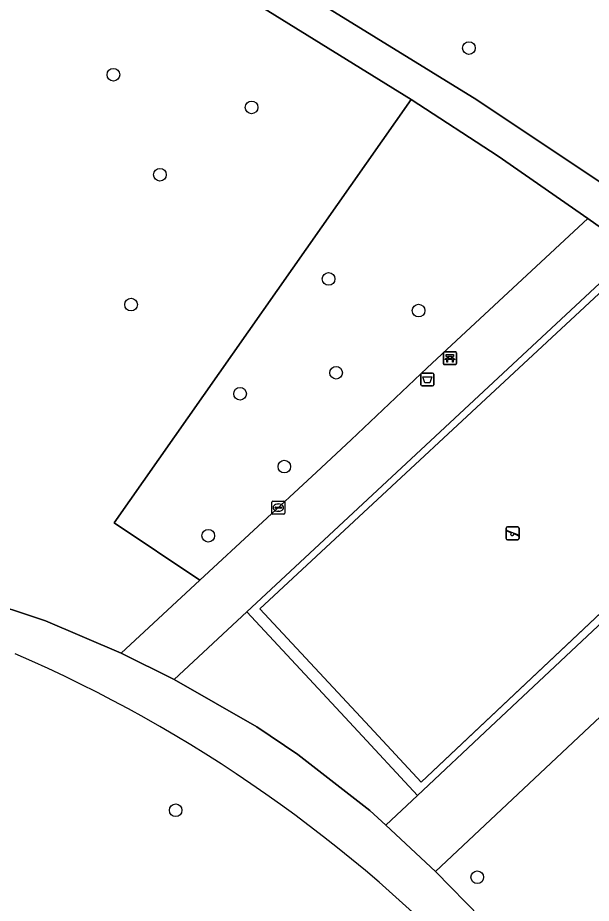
# Model space of a CAD drawing. Extents: x 157445 to 158888, y 383061 to 384688.
# Drawn here: x 158106.3 to 158150.7, y 384236.4 to 384304.9 of the extents above; entities that cross this region are included whole.
import ezdxf

# ---------------------------------------------------------------- set-up
doc = ezdxf.new("R2010")
doc.units = 0
for name, color, linetype in [('IMGEO_Afvalbak', 7, 'Continuous'), ('IMGEO_Bank', 7, 'Continuous'), ('IMGEO_Boom', 7, 'Continuous'), ('IMGEO_Groenvoorziening', 7, 'Continuous'), ('IMGEO_Hek', 7, 'Continuous'), ('IMGEO_Loofbos', 7, 'Continuous'), ('IMGEO_Rioolput', 7, 'Continuous'), ('IMGEO_Speelvoorziening', 7, 'Continuous'), ('IMGEO_Terreindeel_gesloten', 7, 'Continuous'), ('IMGEO_Terreindeel_open', 7, 'Continuous'), ('IMGEO_Voetpad_halfverhard', 7, 'Continuous')]:
    doc.layers.add(name, color=color, linetype=linetype)

msp = doc.modelspace()

# ---------------------------------------------------------------- linework, layer by layer
at = {"layer": 'IMGEO_Afvalbak'}
for p, q in [((158137.476, 384276.475), (158137.476, 384277.275)), ((158137.476, 384277.275), (158137.476, 384276.475)), ((158137.576, 384277.375), (158138.366, 384277.375)), ((158138.366, 384277.375), (158137.576, 384277.375)), ((158138.466, 384277.275), (158138.466, 384276.475)), ((158138.466, 384276.475), (158138.466, 384277.275)), ((158138.366, 384276.375), (158137.576, 384276.375)), ((158137.576, 384276.375), (158138.366, 384276.375))]:
    msp.add_line(p, q, dxfattribs=at)
msp.add_lwpolyline([(158137.619, 384277.089), (158138.323, 384277.089), (158138.174, 384276.619), (158137.768, 384276.619), (158137.619, 384277.089)], dxfattribs=at)
for centre, start, end in [((158137.576, 384277.275), 90, 180), ((158137.576, 384277.275), 90, 180), ((158138.366, 384277.275), 0, 90), ((158138.366, 384277.275), 360, 90), ((158137.576, 384276.475), 180, 270), ((158137.576, 384276.475), 180, 270), ((158138.366, 384276.475), 270, 0), ((158138.366, 384276.475), 270, 0)]:
    msp.add_arc(centre, 0.1, start, end, dxfattribs=at)
at = {"layer": 'IMGEO_Bank'}
for p, q in [((158139.221, 384278.099), (158139.221, 384278.94)), ((158139.221, 384278.94), (158139.221, 384278.099)), ((158139.296, 384279.024), (158140.137, 384279.024)), ((158140.137, 384279.024), (158139.296, 384279.024)), ((158139.53, 384278.53), (158139.53, 384278.636)), ((158139.574, 384278.636), (158139.574, 384278.53)), ((158139.862, 384278.642), (158139.58, 384278.642)), ((158139.58, 384278.524), (158139.862, 384278.524)), ((158139.868, 384278.53), (158139.868, 384278.636)), ((158139.912, 384278.636), (158139.912, 384278.53)), ((158140.221, 384278.949), (158140.221, 384278.108)), ((158140.221, 384278.108), (158140.221, 384278.949)), ((158140.146, 384278.024), (158139.305, 384278.024)), ((158139.305, 384278.024), (158140.146, 384278.024)), ((158139.918, 384278.422), (158139.525, 384278.422))]:
    msp.add_line(p, q, dxfattribs=at)
for points in [[(158139.468, 384278.422), (158139.326, 384278.422), (158139.438, 384278.524), (158139.524, 384278.524)], [(158139.524, 384278.642), (158139.438, 384278.642), (158139.438, 384278.803), (158140.001, 384278.803), (158140.001, 384278.642), (158139.918, 384278.642)], [(158139.918, 384278.524), (158140.001, 384278.524), (158140.113, 384278.422), (158139.974, 384278.422)], [(158139.518, 384278.415), (158139.518, 384278.208), (158139.475, 384278.208), (158139.475, 384278.415)], [(158139.968, 384278.415), (158139.968, 384278.208), (158139.924, 384278.208), (158139.924, 384278.415)]]:
    msp.add_lwpolyline(points, dxfattribs=at)
for centre, radius, start, end in [((158139.299, 384278.946), 0.0779, 92.4484, 184.28452), ((158139.299, 384278.946), 0.0779, 92.4484, 184.28452), ((158139.523, 384278.635), 0.00671, 2.89567, 87.10433), ((158139.523, 384278.531), 0.00671, 272.89567, 357.10433), ((158139.58, 384278.635), 0.00671, 92.89567, 177.10433), ((158139.58, 384278.531), 0.00671, 182.89567, 267.10433), ((158139.862, 384278.635), 0.00671, 2.89567, 87.10433), ((158139.862, 384278.531), 0.00671, 272.89567, 357.10433), ((158139.919, 384278.635), 0.00671, 92.89567, 177.10433), ((158139.919, 384278.531), 0.00671, 182.89567, 267.10433), ((158140.143, 384278.946), 0.0779, 2.4484, 94.28452), ((158140.143, 384278.946), 0.0779, 2.4484, 94.28452), ((158139.299, 384278.102), 0.0779, 182.4484, 274.28452), ((158139.299, 384278.102), 0.0779, 182.4484, 274.28452), ((158139.468, 384278.415), 0.00671, 2.89567, 87.10433), ((158139.525, 384278.415), 0.00671, 92.89567, 177.10433), ((158139.917, 384278.415), 0.00671, 2.89567, 87.10433), ((158139.974, 384278.415), 0.00671, 92.89567, 177.10433), ((158140.143, 384278.102), 0.0779, 272.4484, 4.28452), ((158140.143, 384278.102), 0.0779, 272.4484, 4.28452)]:
    msp.add_arc(centre, radius, start, end, dxfattribs=at)
at = {"layer": 'IMGEO_Boom'}
for centre in [(158141.19, 384302.509), (158113.691, 384300.445), (158124.374, 384297.923), (158117.29, 384292.71), (158130.33, 384284.649), (158115.055, 384282.666), (158137.29, 384282.207), (158130.918, 384277.393), (158123.486, 384275.769), (158126.91, 384270.136), (158121.029, 384264.787), (158118.506, 384243.562), (158141.836, 384238.382)]:
    msp.add_circle(centre, 0.489, dxfattribs=at)
at = {"layer": 'IMGEO_Groenvoorziening'}
for points in [[(157997.89, 384378.013), (158000, 384377.027), (158010.318, 384372.202), (158023.343, 384365.609), (158050.349, 384351.579), (158078.875, 384335.918), (158088.8, 384330.665), (158098.831, 384324.985), (158138.247, 384300.694), (158141.802, 384298.503), (158152.896, 384291.11)], [(158033.118, 384270.031), (158081.83, 384264.311), (158086.808, 384263.727), (158088.537, 384263.489), (158095.906, 384262.058), (158103.117, 384259.974), (158108.429, 384258.208), (158114.295, 384255.709), (158120.372, 384261.347), (158113.759, 384265.8), (158136.728, 384298.518), (158110.282, 384314.901), (158098.099, 384322.09), (158073.927, 384335.918), (158042.729, 384353.144), (158042.68, 384353.171), (158029.336, 384360.105)]]:
    msp.add_lwpolyline(points, dxfattribs=at)
for points in [[(158137.948, 384277.771), (158140.597, 384280.236), (158150.374, 384289.32), (158143.451, 384294.158), (158136.728, 384298.518), (158113.759, 384265.8), (158120.372, 384261.347), (158129.394, 384269.719), (158132.077, 384272.215)], [(158151.684, 384284.658), (158154.075, 384286.733), (158150.374, 384289.32), (158140.597, 384280.236), (158137.948, 384277.771), (158132.077, 384272.215), (158129.394, 384269.719), (158120.372, 384261.347), (158114.295, 384255.709), (158118.396, 384253.676), (158124.003, 384258.902)], [(158138.61, 384238.821), (158150.518, 384250), (158173.609, 384271.678), (158169.53, 384275.039), (158164.868, 384270.674), (158142.852, 384250), (158137.207, 384244.7), (158134.766, 384242.404)], [(158137.207, 384244.7), (158132.28, 384250), (158124.003, 384258.902), (158118.396, 384253.676), (158124.792, 384250), (158127.947, 384247.876), (158133.532, 384243.529), (158134.766, 384242.404)]]:
    msp.add_lwpolyline(points, close=True, dxfattribs=at)
at = {"layer": 'IMGEO_Hek'}
msp.add_lwpolyline([(158137.495, 384245.726), (158133.523, 384250), (158125.021, 384259.147), (158151.59, 384283.846), (158163.954, 384270.654), (158142.032, 384250), (158137.495, 384245.726)], dxfattribs=at)
at = {"layer": 'IMGEO_Loofbos'}
msp.add_lwpolyline([(158173.609, 384271.678), (158150.518, 384250), (158138.61, 384238.821), (158142.146, 384235.219), (158151.632, 384225.045), (158178.326, 384250), (158187.326, 384258.414)], dxfattribs=at)
msp.add_arc((158062.011, 384154.253), 110.584, 43.45479, 66.50189, dxfattribs=at)
at = {"layer": 'IMGEO_Rioolput'}
for p, q in [((158125.945, 384266.54), (158125.945, 384267.392)), ((158126.02, 384267.466), (158126.872, 384267.466)), ((158126.204, 384266.96), (158126.204, 384266.972)), ((158126.642, 384266.923), (158126.244, 384266.923)), ((158126.247, 384267.009), (158126.645, 384267.009)), ((158126.433, 384267.246), (158126.458, 384267.246)), ((158126.688, 384266.972), (158126.688, 384266.96)), ((158126.946, 384267.392), (158126.946, 384266.54)), ((158126.872, 384266.466), (158126.02, 384266.466)), ((158126.456, 384266.686), (158126.431, 384266.686))]:
    msp.add_line(p, q, dxfattribs=at)
for points in [[(158125.945, 384266.54), (158125.945, 384267.392)], [(158126.02, 384267.466), (158126.872, 384267.466)], [(158126.946, 384267.392), (158126.946, 384266.54)], [(158126.872, 384266.466), (158126.02, 384266.466)]]:
    msp.add_lwpolyline(points, dxfattribs=at)
for centre, radius, start, end in [((158126.022, 384267.39), 0.0765, 91.55205, 178.44795), ((158126.022, 384267.39), 0.0765, 91.55205, 178.44795), ((158126.244, 384266.969), 0.0403, 85.87752, 175.75265), ((158126.241, 384266.959), 0.0366, 178.93798, 274.71019), ((158126.645, 384266.966), 0.043, 264.86636, 352.45326), ((158126.649, 384266.971), 0.0386, 1.73085, 96.63898), ((158126.87, 384267.39), 0.0765, 1.55205, 88.44795), ((158126.87, 384267.39), 0.0765, 1.55205, 88.44795), ((158126.022, 384266.542), 0.0765, 181.55205, 268.44795), ((158126.022, 384266.542), 0.0765, 181.55205, 268.44795), ((158126.87, 384266.542), 0.0765, 271.55205, 358.44795), ((158126.87, 384266.542), 0.0765, 271.55205, 358.44795)]:
    msp.add_arc(centre, radius, start, end, dxfattribs=at)
for centre, major_axis, ratio, start_param, end_param in [((158126.432, 384266.966), (-0.387, 0.002), 0.722429, 4.712389, 7.853982), ((158126.457, 384266.966), (-0.39, 0.002), 0.717154, 1.570796, 4.712389)]:
    msp.add_ellipse(centre, major_axis=major_axis, ratio=ratio, start_param=start_param, end_param=end_param, dxfattribs=at)
at = {"layer": 'IMGEO_Speelvoorziening'}
for p, q in [((158144.071, 384264.581), (158144.071, 384265.381)), ((158144.071, 384265.381), (158144.071, 384264.581)), ((158144.454, 384265.009), (158144.115, 384265.146)), ((158144.14, 384265.206), (158145.016, 384264.853)), ((158144.171, 384265.481), (158144.961, 384265.481)), ((158144.961, 384265.481), (158144.171, 384265.481)), ((158144.992, 384264.793), (158144.652, 384264.93)), ((158145.061, 384265.381), (158145.061, 384264.581)), ((158145.061, 384264.581), (158145.061, 384265.381)), ((158144.961, 384264.481), (158144.171, 384264.481)), ((158144.171, 384264.481), (158144.961, 384264.481))]:
    msp.add_line(p, q, dxfattribs=at)
for centre, radius, start, end in [((158144.171, 384265.381), 0.1, 90, 180), ((158144.171, 384265.381), 0.1, 90, 180), ((158144.128, 384265.176), 0.0327, 68.07798, 248.07798), ((158144.533, 384264.919), 0.12, 130.99278, 5.16318), ((158144.961, 384265.381), 0.1, 0, 90), ((158144.961, 384265.381), 0.1, 360, 90), ((158145.004, 384264.823), 0.0327, 248.07798, 68.07798), ((158144.171, 384264.581), 0.1, 180, 270), ((158144.171, 384264.581), 0.1, 180, 270), ((158144.961, 384264.581), 0.1, 270, 0), ((158144.961, 384264.581), 0.1, 270, 0)]:
    msp.add_arc(centre, radius, start, end, dxfattribs=at)
at = {"layer": 'IMGEO_Terreindeel_gesloten'}
msp.add_lwpolyline([(158133.523, 384250), (158137.495, 384245.726), (158163.954, 384270.654), (158151.59, 384283.846), (158125.021, 384259.147)], close=True, dxfattribs=at)
at = {"layer": 'IMGEO_Terreindeel_open'}
for points in [[(158151.684, 384284.658), (158124.003, 384258.902), (158132.28, 384250), (158137.207, 384244.7), (158142.852, 384250), (158164.868, 384270.674)], [(158133.523, 384250), (158125.021, 384259.147), (158151.59, 384283.846), (158163.954, 384270.654), (158137.495, 384245.726)]]:
    msp.add_lwpolyline(points, close=True, dxfattribs=at)
at = {"layer": 'IMGEO_Voetpad_halfverhard'}
for points in [[(158152.896, 384291.11), (158141.802, 384298.503), (158138.247, 384300.694), (158098.831, 384324.985), (158088.8, 384330.665), (158078.875, 384335.918), (158050.349, 384351.579), (158023.343, 384365.609), (158010.318, 384372.202), (158000, 384377.027), (157997.89, 384378.013)], [(157996.542, 384376.079), (158000, 384374.378), (158014.456, 384367.345), (158016.532, 384366.335), (158029.336, 384360.105), (158042.68, 384353.171), (158042.729, 384353.144), (158073.927, 384335.918), (158098.099, 384322.09), (158110.282, 384314.901), (158136.728, 384298.518), (158143.451, 384294.158), (158150.374, 384289.32), (158154.075, 384286.733), (158155.556, 384285.698)], [(158179.831, 384194.875), (158175.565, 384199.432), (158171.016, 384204.289), (158153.37, 384223.135), (158151.632, 384225.045), (158142.146, 384235.219), (158138.61, 384238.821), (158134.766, 384242.404), (158133.532, 384243.529), (158127.947, 384247.876), (158124.792, 384250), (158118.396, 384253.676), (158114.295, 384255.709), (158108.429, 384258.208), (158103.117, 384259.974), (158095.906, 384262.058), (158088.537, 384263.489), (158086.808, 384263.727), (158081.83, 384264.311), (158033.118, 384270.031)]]:
    msp.add_lwpolyline(points, dxfattribs=at)
msp.add_arc((158062.011, 384154.253), 110.584, 43.45479, 66.50189, dxfattribs=at)

doc.saveas('drawing.dxf')
